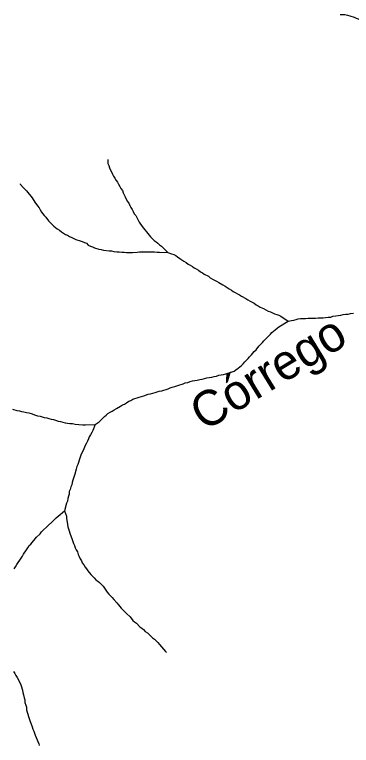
# Model space of a CAD drawing. Extents: x 652.3 to 678, y 7316.9 to 7344.9.
# Drawn here: x 674.888 to 675.65, y 7339.962 to 7341.618 of the extents above; entities that cross this region are included whole.
import ezdxf
from ezdxf.enums import TextEntityAlignment as Align

# ---------------------------------------------------------------- set-up
doc = ezdxf.new("R2010")
doc.units = 0
doc.header["$LTSCALE"] = 0.032
doc.layers.add('61', color=7, linetype='Continuous')
doc.layers.add('7', color=7, linetype='Continuous', lineweight=25)

msp = doc.modelspace()

# ---------------------------------------------------------------- linework, layer by layer
at = {"layer": '7'}
for points in [[(675.6241, 7341.6176), (675.6353, 7341.6176), (675.6408, 7341.616), (675.6464, 7341.6152), (675.6559, 7341.612), (675.6607, 7341.6096), (675.6655, 7341.608), (675.675, 7341.6032)], [(675.099, 7341.2897), (675.099, 7341.2802), (675.1006, 7341.2754), (675.1021, 7341.2706), (675.1093, 7341.2563), (675.1117, 7341.2515), (675.1149, 7341.2468), (675.1173, 7341.242), (675.1205, 7341.238), (675.1228, 7341.2332), (675.126, 7341.2285), (675.1284, 7341.2237), (675.1316, 7341.2189), (675.1332, 7341.2141), (675.1356, 7341.2094), (675.138, 7341.2046), (675.1427, 7341.195), (675.1459, 7341.1903), (675.1483, 7341.1855), (675.1507, 7341.1807), (675.1539, 7341.1759), (675.1563, 7341.1712), (675.1586, 7341.1664), (675.1618, 7341.1624), (675.1658, 7341.1553), (675.1698, 7341.1473), (675.1761, 7341.1378), (675.1921, 7341.1179), (675.1952, 7341.1139), (675.2032, 7341.1059), (675.208, 7341.1027), (675.212, 7341.0996), (675.2159, 7341.0964), (675.2199, 7341.0932), (675.2342, 7341.0789)], [(674.9003, 7341.2339), (674.9006, 7341.2336), (674.908, 7341.2253), (674.9144, 7341.2181), (674.9271, 7341.2022), (674.9335, 7341.1927), (674.9398, 7341.1847), (674.943, 7341.1799), (674.9454, 7341.1752), (674.9486, 7341.1704), (674.9549, 7341.1624), (674.9581, 7341.1584), (674.9645, 7341.1505), (674.9764, 7341.1386), (674.9804, 7341.1354), (674.9844, 7341.1322), (674.9892, 7341.129), (674.9939, 7341.1258), (674.9987, 7341.1226), (675.0027, 7341.1195), (675.0075, 7341.1179), (675.0122, 7341.1147), (675.017, 7341.1123), (675.0218, 7341.1107), (675.0266, 7341.1083), (675.0361, 7341.1051), (675.0409, 7341.1035), (675.0457, 7341.1012), (675.0504, 7341.0996), (675.0544, 7341.0956), (675.0592, 7341.0932), (675.064, 7341.0916), (675.0687, 7341.0892), (675.0783, 7341.086), (675.0838, 7341.0852), (675.0886, 7341.0836), (675.1014, 7341.0821), (675.1069, 7341.0821), (675.1125, 7341.0813), (675.1189, 7341.0805), (675.1244, 7341.0805), (675.13, 7341.0797), (675.1356, 7341.0797), (675.1411, 7341.0789), (675.1467, 7341.0789), (675.1547, 7341.0789), (675.165, 7341.0797), (675.1706, 7341.0805), (675.204, 7341.0805), (675.2104, 7341.0797), (675.2159, 7341.0797), (675.2342, 7341.0789)], [(675.2342, 7341.0789), (675.243, 7341.0757), (675.2478, 7341.0741), (675.2525, 7341.0717), (675.2565, 7341.0685), (675.2613, 7341.0653), (675.2661, 7341.0622), (675.2708, 7341.059), (675.2756, 7341.0558), (675.2804, 7341.0526), (675.2852, 7341.0502), (675.2899, 7341.047), (675.2939, 7341.0439), (675.2987, 7341.0415), (675.3035, 7341.0383), (675.3082, 7341.0351), (675.313, 7341.0327), (675.317, 7341.0295), (675.3265, 7341.0248), (675.3305, 7341.0216), (675.3353, 7341.0184), (675.3401, 7341.016), (675.3448, 7341.0136), (675.3496, 7341.0104), (675.3592, 7341.0057), (675.3639, 7341.0025), (675.3687, 7340.9993), (675.3735, 7340.9961), (675.3783, 7340.9937), (675.3822, 7340.9906), (675.387, 7340.9882), (675.3918, 7340.985), (675.3966, 7340.9826), (675.4013, 7340.9794), (675.4109, 7340.9746), (675.4157, 7340.9715), (675.4204, 7340.9683), (675.43, 7340.9635), (675.434, 7340.9603), (675.4387, 7340.9579), (675.4435, 7340.9547), (675.4507, 7340.9516), (675.4618, 7340.946), (675.4666, 7340.9444), (675.4713, 7340.942), (675.4761, 7340.9396), (675.4809, 7340.938), (675.4857, 7340.9364), (675.4904, 7340.9341), (675.5064, 7340.9229)], [(675.5064, 7340.9229), (675.5143, 7340.9245), (675.5199, 7340.9253), (675.5247, 7340.9269), (675.5294, 7340.9285), (675.535, 7340.9293), (675.5461, 7340.9293), (675.5517, 7340.9301), (675.5684, 7340.9301), (675.5748, 7340.9309), (675.5859, 7340.9309), (675.5915, 7340.9317), (675.5971, 7340.9325), (675.6034, 7340.9325), (675.6082, 7340.9341), (675.6146, 7340.9349), (675.6201, 7340.9356), (675.6257, 7340.9364), (675.6313, 7340.938), (675.6369, 7340.9388), (675.6424, 7340.9388), (675.648, 7340.9404), (675.6544, 7340.9412)], [(675.0703, 7340.689), (675.0791, 7340.6954), (675.091, 7340.7073), (675.095, 7340.7105), (675.099, 7340.7137), (675.1037, 7340.7168), (675.1085, 7340.7192), (675.1133, 7340.7224), (675.1181, 7340.7256), (675.1276, 7340.7304), (675.1316, 7340.7335), (675.1364, 7340.7351), (675.1411, 7340.7383), (675.1459, 7340.7415), (675.1507, 7340.7431), (675.1555, 7340.7463), (675.1698, 7340.7511), (675.1746, 7340.7526), (675.1801, 7340.7542), (675.1897, 7340.7574), (675.1952, 7340.7582), (675.2008, 7340.7598), (675.2056, 7340.7614), (675.2151, 7340.7646), (675.2207, 7340.7654), (675.235, 7340.7701), (675.2398, 7340.7717), (675.2446, 7340.7733), (675.2501, 7340.7749), (675.2549, 7340.7765), (675.2597, 7340.7781), (675.2692, 7340.7813), (675.274, 7340.7837), (675.2796, 7340.7845), (675.2852, 7340.7861), (675.2899, 7340.7877), (675.2955, 7340.7884), (675.3011, 7340.7892), (675.3066, 7340.7908), (675.3122, 7340.7916), (675.3178, 7340.7932), (675.3226, 7340.7948), (675.3281, 7340.7956), (675.3337, 7340.7964), (675.3393, 7340.798), (675.3448, 7340.7988), (675.3496, 7340.8004), (675.3552, 7340.8012), (675.3607, 7340.802), (675.3655, 7340.8036), (675.3798, 7340.8083), (675.3846, 7340.8099), (675.3886, 7340.8131), (675.3934, 7340.8163), (675.3974, 7340.8195), (675.4013, 7340.8227), (675.4053, 7340.8266), (675.4085, 7340.8306), (675.4164, 7340.8386), (675.4196, 7340.8426), (675.4236, 7340.8465), (675.4268, 7340.8505), (675.43, 7340.8545), (675.434, 7340.8585), (675.4403, 7340.8664), (675.4483, 7340.8744), (675.4515, 7340.8784), (675.4586, 7340.8855), (675.4666, 7340.8935), (675.4698, 7340.8975), (675.4737, 7340.9006), (675.4777, 7340.9038), (675.4817, 7340.907), (675.4857, 7340.9102), (675.5064, 7340.9229)], [(674.8833, 7340.724), (674.8929, 7340.7208), (674.8985, 7340.72), (674.9032, 7340.7184), (674.9088, 7340.7176), (674.9144, 7340.716), (674.9199, 7340.7152), (674.9255, 7340.7137), (674.9351, 7340.7105), (674.9398, 7340.7089), (674.9454, 7340.7081), (674.9502, 7340.7065), (674.9549, 7340.7049), (674.9605, 7340.7041), (674.9653, 7340.7025), (674.9701, 7340.7009), (674.9756, 7340.7001), (674.9804, 7340.6985), (674.986, 7340.6969), (674.9915, 7340.6961), (674.9971, 7340.6946), (675.0019, 7340.693), (675.0075, 7340.6922), (675.013, 7340.6914), (675.0186, 7340.6914), (675.025, 7340.6898), (675.0329, 7340.689), (675.0425, 7340.6882), (675.048, 7340.6882), (675.0703, 7340.689)], [(675.0703, 7340.689), (675.0648, 7340.6755), (675.0624, 7340.6707), (675.0592, 7340.6659), (675.0568, 7340.6611), (675.0552, 7340.6564), (675.0528, 7340.6516), (675.0504, 7340.6468), (675.0465, 7340.6397), (675.0433, 7340.6317), (675.0385, 7340.6221), (675.0369, 7340.6174), (675.0353, 7340.6126), (675.0305, 7340.5983), (675.0289, 7340.5935), (675.0274, 7340.5879), (675.0242, 7340.5768), (675.0194, 7340.5625), (675.0178, 7340.5577), (675.017, 7340.5521), (675.0146, 7340.5474), (675.0138, 7340.5418), (675.0114, 7340.537), (675.0114, 7340.5314), (675.0098, 7340.5267), (675.0083, 7340.5211), (675.0075, 7340.5155), (675.0051, 7340.5108), (675.0003, 7340.4932)], [(674.8865, 7340.362), (674.8897, 7340.3667), (674.8929, 7340.3715), (674.9024, 7340.3858), (674.9056, 7340.3906), (674.908, 7340.3954), (674.9144, 7340.4049), (674.9176, 7340.4097), (674.9207, 7340.4145), (674.9247, 7340.4177), (674.9374, 7340.4336), (674.9454, 7340.4415), (674.9486, 7340.4455), (674.9526, 7340.4495), (674.9605, 7340.4574), (674.9645, 7340.4606), (674.9717, 7340.4678), (674.982, 7340.4773), (674.986, 7340.4813), (675.0003, 7340.4932)], [(675.0003, 7340.4932), (675.0051, 7340.4813), (675.0051, 7340.4757), (675.0067, 7340.4678), (675.0083, 7340.4574), (675.0114, 7340.4479), (675.013, 7340.4431), (675.0178, 7340.4288), (675.0194, 7340.424), (675.021, 7340.4192), (675.0234, 7340.4145), (675.025, 7340.4097), (675.0274, 7340.4049), (675.0297, 7340.4002), (675.0313, 7340.3946), (675.0337, 7340.3898), (675.0361, 7340.385), (675.0393, 7340.3803), (675.0409, 7340.3755), (675.0441, 7340.3707), (675.0472, 7340.3659), (675.0504, 7340.362), (675.0536, 7340.3572), (675.06, 7340.3492), (675.0679, 7340.3413), (675.0719, 7340.3373), (675.0759, 7340.3341), (675.0799, 7340.3309), (675.0878, 7340.323), (675.091, 7340.3182), (675.0942, 7340.3134), (675.0974, 7340.3094), (675.1006, 7340.3047), (675.1085, 7340.2967), (675.1125, 7340.2927), (675.1189, 7340.2848), (675.1228, 7340.2808), (675.1292, 7340.2728), (675.1372, 7340.2649), (675.1411, 7340.2609), (675.1491, 7340.2529), (675.1555, 7340.245), (675.1594, 7340.2418), (675.1634, 7340.2386), (675.1714, 7340.2307), (675.1754, 7340.2275), (675.1793, 7340.2243), (675.1833, 7340.2203), (675.1881, 7340.2171), (675.196, 7340.2092), (675.2, 7340.206), (675.204, 7340.2028), (675.212, 7340.1949), (675.2159, 7340.1909), (675.2295, 7340.175), (675.2315, 7340.1725), (675.2318, 7340.1722)], [(674.8849, 7340.1296), (674.8881, 7340.1248), (674.8905, 7340.1201), (674.8937, 7340.1161), (674.9008, 7340.1018), (674.9024, 7340.097), (674.9056, 7340.0874), (674.9064, 7340.0819), (674.908, 7340.0763), (674.9096, 7340.0699), (674.9112, 7340.0652), (674.9112, 7340.0588), (674.9128, 7340.0532), (674.9144, 7340.0485), (674.9144, 7340.0429), (674.916, 7340.0373), (674.9207, 7340.023), (674.9223, 7340.0182), (674.9271, 7340.0039), (674.9287, 7339.9991), (674.9311, 7339.9944), (674.9343, 7339.9848), (674.9366, 7339.98), (674.9422, 7339.9657), (674.9434, 7339.9627), (674.9437, 7339.962)]]:
    msp.add_lwpolyline(points, dxfattribs=at)

# ---------------------------------------------------------------- texts
at = {"layer": '61'}
msp.add_text('Córrego', height=0.08, rotation=31.445, dxfattribs=at).set_placement((675.4816, 7340.773), align=Align.CENTER)

doc.saveas('drawing.dxf')
